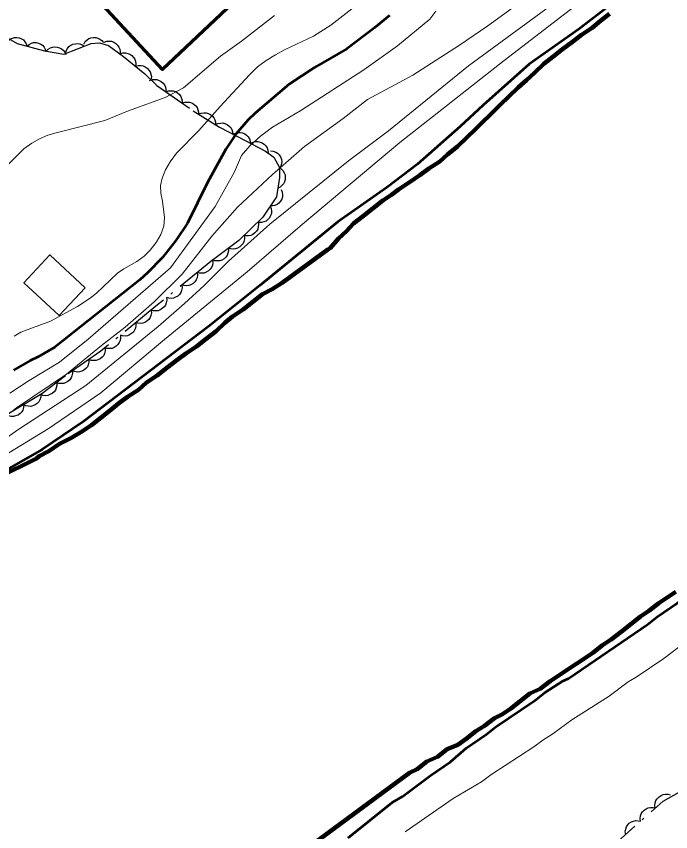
# Model space of a CAD drawing. Extents: x 355726 to 357533, y 5103782 to 5105258.
# Drawn here: x 355816.1 to 355865.5, y 5104531.6 to 5104593.2 of the extents above; entities that cross this region are included whole.
import ezdxf

# ---------------------------------------------------------------- set-up
doc = ezdxf.new("R2010")
doc.units = 0
doc.header["$LTSCALE"] = 0.6
for name, pattern in [('DASH_DOUBLE_DOT', [9.2, 5, -1.2, 0.3, -1.2, 0.3, -1.2]), ('DOT_DASHED', [7.7, 5, -1.2, 0.3, -1.2]), ('LONG_DASHED', [7.5, 6, -1.5])]:
    doc.linetypes.add(name, pattern=pattern)
for name, color, linetype, lineweight in [('1', 7, 'LONG_DASHED', 53), ('2', 7, 'LONG_DASHED', 13), ('31', 7, 'Continuous', 35), ('4', 7, 'DASH_DOUBLE_DOT', 53), ('44', 7, 'Continuous', 25)]:
    doc.layers.add(name, color=color, linetype=linetype, lineweight=lineweight)

msp = doc.modelspace()

# ---------------------------------------------------------------- linework, layer by layer
at = {"layer": '1', "linetype": 'Continuous'}
for points in [[(355862.91, 5104595.62), (355858.59, 5104592.29), (355854.85, 5104589.63), (355851.36, 5104586.53), (355849.64, 5104584.92), (355846.4, 5104582.08), (355844.08, 5104580.31), (355840.38, 5104577.72), (355834.5, 5104572.9), (355830.62, 5104569.82), (355821.18, 5104562.64), (355818.06, 5104560.52), (355814.64, 5104558.58)], [(355844.28, 5104593.3), (355843.16, 5104592.37), (355841.07, 5104590.8), (355838.62, 5104589.37), (355836.7, 5104588.12), (355834.13, 5104585.94), (355833.62, 5104585.43), (355832.69, 5104584.34), (355831.92, 5104583.22), (355830.55, 5104580.68), (355829.02, 5104577.63), (355828.16, 5104576.3), (355827.15, 5104575.03), (355826.01, 5104573.87), (355825.42, 5104573.34), (355819.02, 5104568.26), (355817.76, 5104567.51), (355817.13, 5104567.21), (355815.88, 5104566.5)], [(355841.16, 5104531.16), (355844.5, 5104533.84), (355845.27, 5104534.3), (355847.39, 5104535.88), (355848.89, 5104536.92), (355850.07, 5104537.94), (355851.58, 5104538.98), (355852.31, 5104539.56), (355855.27, 5104541.56), (355856, 5104542.14), (355857.42, 5104543.03), (355857.82, 5104543.2), (355863.78, 5104547.28), (355864.51, 5104547.86), (355866.02, 5104548.9), (355866.78, 5104549.36), (355868.12, 5104550.3), (355868.86, 5104550.88), (355871.86, 5104552.96), (355873.12, 5104553.93), (355875.48, 5104555.58), (355876.21, 5104556.16), (355877.84, 5104557.23)]]:
    msp.add_lwpolyline(points, dxfattribs=at)
at = {"layer": '2', "linetype": 'Continuous'}
for points in [[(355861.57, 5104596.55), (355852.94, 5104589.9), (355845.07, 5104583.71), (355837.71, 5104577.54), (355833.54, 5104573.94), (355827.3, 5104568.83), (355822.48, 5104564.8), (355818.51, 5104562.08), (355814.96, 5104559.92)], [(355857.61, 5104596.85), (355851.72, 5104592.54), (355849.58, 5104591.07), (355846.06, 5104588.79), (355842.62, 5104586.97)], [(355857.52, 5104594.84), (355850.25, 5104589.51), (355844.21, 5104584.59), (355841.2, 5104582.32), (355835.25, 5104577.54), (355832.14, 5104574.74), (355830.29, 5104572.91), (355828.81, 5104571.56), (355826.81, 5104569.81), (355821.34, 5104565.36), (355816.21, 5104562.01), (355813.7, 5104560.25)], [(355841.91, 5104594.17), (355839.87, 5104592.59), (355838.55, 5104591.75), (355836.41, 5104590.74), (355835.67, 5104590.34), (355834.97, 5104589.91), (355834.31, 5104589.42), (355833.71, 5104588.84), (355831.49, 5104586.44), (355829.89, 5104584.63), (355828.21, 5104582.9), (355827.73, 5104582.26), (355827.36, 5104581.66), (355827.11, 5104581.03), (355827, 5104580.46), (355827.02, 5104579.88), (355827.15, 5104579.29), (355827.3, 5104578.04), (355827.24, 5104577.38), (355827.01, 5104576.75), (355826.67, 5104576.16), (355826.22, 5104575.59), (355825.75, 5104575.12), (355825.21, 5104574.72), (355824.21, 5104574.18), (355823.74, 5104573.84), (355822.16, 5104572.32), (355821.69, 5104571.96), (355820.72, 5104571.33), (355818.67, 5104570.21), (355816.44, 5104569.38), (355815.95, 5104569.08)], [(355835.6, 5104593.32), (355833.12, 5104591.36), (355831.53, 5104590.23), (355828.73, 5104587.84), (355827.34, 5104587.12), (355824.5, 5104586.07), (355822.78, 5104585.38), (355819.12, 5104584.44), (355818.48, 5104584.26), (355817.86, 5104584), (355817.26, 5104583.66), (355816.68, 5104583.23), (355813.63, 5104580.18)], [(355847.79, 5104593.65), (355847.33, 5104593.04), (355844.89, 5104591.03), (355842.34, 5104589.2), (355837.58, 5104586.14), (355835.45, 5104584.87), (355834.55, 5104584.19), (355833.73, 5104583.46), (355833.11, 5104582.72), (355832.59, 5104581.51), (355831.13, 5104578.89), (355827.75, 5104574.25), (355821.54, 5104568.85), (355819.35, 5104567.12), (355817.06, 5104565.74), (355815.61, 5104564.78)], [(355842.62, 5104586.97), (355840.78, 5104585.53), (355837.86, 5104583.41), (355835.45, 5104581.3), (355832.82, 5104578.82), (355830.88, 5104576.64), (355828.62, 5104573.76), (355826.52, 5104571.67), (355824.31, 5104569.75), (355822.53, 5104568.38), (355819.88, 5104566.21), (355816.12, 5104563.67), (355811.36, 5104559.92)], [(355845.47, 5104531.63), (355849.11, 5104534.14), (355851.25, 5104535.41), (355851.94, 5104535.92), (355855.18, 5104538.06), (355855.87, 5104538.56), (355856.63, 5104539.02), (355858.06, 5104540.1), (355860.89, 5104541.88), (355862.31, 5104542.96), (355862.92, 5104543.31), (355865.02, 5104544.71), (355866.81, 5104546.08)]]:
    msp.add_lwpolyline(points, dxfattribs=at)
at = {"layer": '31', "lineweight": 70}
msp.add_lwpolyline([(355832.12, 5104605.3), (355833.13, 5104604.25), (355836.93, 5104607.93), (355841.67, 5104602.97), (355827.15, 5104589.22), (355821.65, 5104595.18), (355832.12, 5104605.3)], close=True, dxfattribs=at)
at = {"layer": '31'}
msp.add_lwpolyline([(355821.29, 5104572.74), (355819.34, 5104570.63), (355816.67, 5104573.12), (355818.62, 5104575.22), (355821.29, 5104572.74)], close=True, dxfattribs=at)
at = {"layer": '4', "linetype": 'Continuous', "lineweight": 90}
for points in [[(355860.91, 5104593.43), (355860.22, 5104592.92), (355859.61, 5104592.38), (355858.8, 5104591.84)], [(355858.8, 5104591.84), (355858.11, 5104591.33), (355857.37, 5104590.76), (355856.64, 5104590.18), (355855.95, 5104589.67), (355855.24, 5104588.97), (355854.63, 5104588.43), (355854.01, 5104587.88), (355853.31, 5104587.18), (355852.65, 5104586.56), (355851.95, 5104585.86), (355851.25, 5104585.17), (355850.79, 5104584.73), (355850.14, 5104584.1), (355849.43, 5104583.41), (355848.7, 5104582.83), (355848.08, 5104582.28), (355847.27, 5104581.74), (355846.58, 5104581.24), (355845.77, 5104580.7), (355844.96, 5104580.17), (355844.43, 5104579.77), (355843.79, 5104579.34), (355843.05, 5104578.76), (355842.32, 5104578.18), (355841.58, 5104577.6), (355841.04, 5104577.01), (355840.43, 5104576.47), (355839.8, 5104575.73), (355839.64, 5104575.62), (355836.18, 5104573.1), (355835.42, 5104572.64), (355834.69, 5104572.25), (355833.96, 5104571.67), (355833.23, 5104571.09), (355832.42, 5104570.56), (355831.84, 5104570.08), (355831.19, 5104569.46), (355830.45, 5104568.88), (355829.72, 5104568.3), (355828.91, 5104567.77), (355828.22, 5104567.26), (355827.48, 5104566.69), (355826.75, 5104566.11), (355825.94, 5104565.57), (355825.32, 5104565.02), (355824.51, 5104564.49), (355823.82, 5104563.98), (355823.25, 5104563.51), (355822.52, 5104562.93), (355821.78, 5104562.35), (355820.97, 5104561.82), (355820.21, 5104561.36), (355819.36, 5104560.94), (355818.56, 5104560.4), (355817.83, 5104560.02), (355817.63, 5104559.84), (355814.7, 5104558.41)], [(355865.92, 5104549.76), (355865.27, 5104549.33), (355864.63, 5104548.9), (355863.89, 5104548.33), (355863.24, 5104547.9), (355862.51, 5104547.32), (355861.78, 5104546.74), (355861.04, 5104546.16), (355860.39, 5104545.73), (355859.66, 5104545.15), (355859.01, 5104544.72), (355858.36, 5104544.3), (355857.71, 5104543.87), (355857.07, 5104543.44), (355856.42, 5104543.01), (355855.68, 5104542.43), (355854.88, 5104542.09), (355854.15, 5104541.51)], [(355854.15, 5104541.51), (355853.42, 5104540.93), (355852.77, 5104540.5), (355852.21, 5104540.22), (355851.47, 5104539.64), (355850.82, 5104539.22), (355850.09, 5104538.64), (355849.44, 5104538.21), (355848.64, 5104537.87), (355847.91, 5104537.29), (355847.11, 5104536.94), (355846.37, 5104536.37), (355845.81, 5104536.09), (355838.49, 5104530.69)]]:
    msp.add_lwpolyline(points, dxfattribs=at)
at = {"layer": '44', "linetype": 'DOT_DASHED'}
for points in [[(355814.66, 5104592.05), (355816.17, 5104591.2), (355818.23, 5104590.63), (355819.69, 5104590.39), (355821.76, 5104591.2), (355822.38, 5104591.25), (355823.07, 5104591.05), (355824.19, 5104590.22), (355825.82, 5104588.9), (355826.71, 5104588.01), (355829.45, 5104586.11), (355831.44, 5104584.88), (355832.85, 5104584.13), (355834.93, 5104583.05), (355835.56, 5104582.6), (355835.97, 5104581.82), (355835.98, 5104581.07), (355835.75, 5104579.62), (355834.71, 5104578.07), (355832.9, 5104576.32), (355830.79, 5104574.73), (355826.64, 5104571.34), (355822.48, 5104567.94), (355819.81, 5104566.08), (355818.03, 5104564.71), (355815.29, 5104563.08)], [(355860.59, 5104530.06), (355864.97, 5104533.95), (355867.59, 5104535.44), (355870.11, 5104536.39), (355872.29, 5104536.75), (355877.45, 5104537.8), (355879.88, 5104538.6), (355883.49, 5104539.73), (355887.14, 5104541.63), (355891.6, 5104544.26), (355895.16, 5104546.01), (355898.21, 5104548.25), (355900.87, 5104550.51), (355903.78, 5104553.23), (355907.37, 5104557.14), (355913.61, 5104568.61)]]:
    msp.add_lwpolyline(points, dxfattribs=at)
at = {"layer": '44'}
for points in [[(355815.46, 5104591.4), (355815.62, 5104591.53), (355815.81, 5104591.61), (355815.96, 5104591.66), (355816.14, 5104591.66), (355816.32, 5104591.62), (355816.5, 5104591.54), (355816.64, 5104591.46), (355816.75, 5104591.32), (355816.85, 5104591.17), (355816.91, 5104591)], [(355821.19, 5104591.15), (355821.29, 5104591.34), (355821.44, 5104591.48), (355821.57, 5104591.57), (355821.74, 5104591.63), (355821.92, 5104591.66), (355822.11, 5104591.65), (355822.27, 5104591.61), (355822.42, 5104591.53), (355822.57, 5104591.41), (355822.68, 5104591.27)], [(355816.91, 5104591), (355817.07, 5104591.13), (355817.25, 5104591.21), (355817.41, 5104591.26), (355817.59, 5104591.26), (355817.77, 5104591.22), (355817.94, 5104591.14), (355818.08, 5104591.06), (355818.2, 5104590.92), (355818.29, 5104590.77), (355818.35, 5104590.6)], [(355818.35, 5104590.61), (355818.5, 5104590.76), (355818.67, 5104590.86), (355818.83, 5104590.92), (355819, 5104590.94), (355819.19, 5104590.93), (355819.37, 5104590.86), (355819.52, 5104590.8), (355819.65, 5104590.68), (355819.76, 5104590.53), (355819.83, 5104590.37)], [(355819.83, 5104590.44), (355819.87, 5104590.65), (355819.97, 5104590.82), (355820.07, 5104590.96), (355820.21, 5104591.06), (355820.38, 5104591.14), (355820.57, 5104591.18), (355820.73, 5104591.2), (355820.9, 5104591.16), (355821.08, 5104591.09), (355821.22, 5104590.99)], [(355822.74, 5104591.3), (355822.93, 5104591.37), (355823.14, 5104591.38), (355823.3, 5104591.36), (355823.46, 5104591.3), (355823.62, 5104591.2), (355823.75, 5104591.06), (355823.85, 5104590.93), (355823.91, 5104590.77), (355823.95, 5104590.58), (355823.94, 5104590.4)], [(355823.95, 5104590.42), (355824.15, 5104590.48), (355824.35, 5104590.48), (355824.52, 5104590.45), (355824.68, 5104590.38), (355824.83, 5104590.28), (355824.96, 5104590.14), (355825.05, 5104590), (355825.1, 5104589.83), (355825.13, 5104589.65), (355825.11, 5104589.47)], [(355825.11, 5104589.47), (355825.31, 5104589.53), (355825.52, 5104589.53), (355825.68, 5104589.51), (355825.84, 5104589.44), (355825.99, 5104589.33), (355826.12, 5104589.19), (355826.22, 5104589.06), (355826.27, 5104588.89), (355826.3, 5104588.71), (355826.28, 5104588.53)], [(355826.16, 5104588.39), (355826.36, 5104588.47), (355826.56, 5104588.48), (355826.72, 5104588.47), (355826.89, 5104588.41), (355827.05, 5104588.32), (355827.19, 5104588.19), (355827.29, 5104588.06), (355827.36, 5104587.9), (355827.4, 5104587.72), (355827.39, 5104587.54)], [(355827.39, 5104587.54), (355827.59, 5104587.61), (355827.79, 5104587.63), (355827.96, 5104587.62), (355828.12, 5104587.56), (355828.28, 5104587.46), (355828.42, 5104587.33), (355828.52, 5104587.2), (355828.59, 5104587.04), (355828.63, 5104586.86), (355828.63, 5104586.68)], [(355828.63, 5104586.68), (355828.82, 5104586.76), (355829.03, 5104586.77), (355829.19, 5104586.76), (355829.36, 5104586.7), (355829.52, 5104586.61), (355829.65, 5104586.48), (355829.76, 5104586.35), (355829.82, 5104586.19), (355829.86, 5104586.01), (355829.86, 5104585.83)], [(355829.87, 5104585.85), (355830.07, 5104585.93), (355830.27, 5104585.96), (355830.43, 5104585.96), (355830.6, 5104585.91), (355830.77, 5104585.82), (355830.91, 5104585.7), (355831.02, 5104585.58), (355831.09, 5104585.42), (355831.14, 5104585.24), (355831.15, 5104585.06)], [(355831.14, 5104585.04), (355831.32, 5104585.14), (355831.52, 5104585.18), (355831.69, 5104585.19), (355831.86, 5104585.15), (355832.03, 5104585.07), (355832.18, 5104584.96), (355832.3, 5104584.84), (355832.38, 5104584.69), (355832.44, 5104584.51), (355832.46, 5104584.34)], [(355832.46, 5104584.33), (355832.65, 5104584.43), (355832.84, 5104584.47), (355833.01, 5104584.48), (355833.18, 5104584.44), (355833.35, 5104584.37), (355833.5, 5104584.26), (355833.62, 5104584.15), (355833.71, 5104583.99), (355833.77, 5104583.82), (355833.79, 5104583.64)], [(355833.79, 5104583.64), (355833.98, 5104583.74), (355834.18, 5104583.78), (355834.34, 5104583.79), (355834.51, 5104583.75), (355834.68, 5104583.68), (355834.84, 5104583.57), (355834.95, 5104583.46), (355835.04, 5104583.3), (355835.1, 5104583.13), (355835.12, 5104582.95)], [(355835.3, 5104583.09), (355835.51, 5104583.07), (355835.7, 5104582.99), (355835.84, 5104582.9), (355835.96, 5104582.77), (355836.06, 5104582.62), (355836.12, 5104582.44), (355836.15, 5104582.28), (355836.13, 5104582.1), (355836.08, 5104581.92), (355836, 5104581.76)], [(355836.09, 5104581.75), (355836.24, 5104581.61), (355836.34, 5104581.43), (355836.4, 5104581.28), (355836.42, 5104581.1), (355836.41, 5104580.92), (355836.35, 5104580.74), (355836.28, 5104580.59), (355836.16, 5104580.46), (355836.02, 5104580.34), (355835.85, 5104580.27)], [(355836.11, 5104580.16), (355836.19, 5104579.97), (355836.21, 5104579.77), (355836.2, 5104579.6), (355836.15, 5104579.44), (355836.06, 5104579.27), (355835.93, 5104579.14), (355835.8, 5104579.03), (355835.64, 5104578.96), (355835.46, 5104578.92), (355835.28, 5104578.92)], [(355835.28, 5104578.92), (355835.36, 5104578.72), (355835.38, 5104578.52), (355835.37, 5104578.36), (355835.31, 5104578.19), (355835.22, 5104578.03), (355835.09, 5104577.89), (355834.97, 5104577.78), (355834.8, 5104577.72), (355834.62, 5104577.67), (355834.44, 5104577.67)], [(355834.37, 5104577.74), (355834.4, 5104577.53), (355834.38, 5104577.33), (355834.34, 5104577.17), (355834.24, 5104577.02), (355834.12, 5104576.88), (355833.97, 5104576.77), (355833.82, 5104576.69), (355833.65, 5104576.66), (355833.46, 5104576.66), (355833.29, 5104576.69)], [(355833.33, 5104576.64), (355833.34, 5104576.44), (355833.29, 5104576.24), (355833.23, 5104576.08), (355833.12, 5104575.95), (355832.99, 5104575.82), (355832.81, 5104575.73), (355832.66, 5104575.68), (355832.49, 5104575.66), (355832.3, 5104575.68), (355832.13, 5104575.74)], [(355832.13, 5104575.74), (355832.14, 5104575.53), (355832.09, 5104575.34), (355832.03, 5104575.18), (355831.92, 5104575.04), (355831.79, 5104574.92), (355831.62, 5104574.83), (355831.47, 5104574.77), (355831.29, 5104574.76), (355831.1, 5104574.78), (355830.93, 5104574.84)], [(355830.93, 5104574.84), (355830.95, 5104574.64), (355830.91, 5104574.44), (355830.85, 5104574.28), (355830.75, 5104574.14), (355830.62, 5104574.01), (355830.45, 5104573.92), (355830.3, 5104573.85), (355830.13, 5104573.83), (355829.94, 5104573.84), (355829.77, 5104573.9)], [(355829.77, 5104573.9), (355829.79, 5104573.69), (355829.75, 5104573.49), (355829.69, 5104573.33), (355829.59, 5104573.19), (355829.46, 5104573.06), (355829.29, 5104572.97), (355829.14, 5104572.9), (355828.96, 5104572.88), (355828.78, 5104572.9), (355828.61, 5104572.95)], [(355828.61, 5104572.95), (355828.63, 5104572.74), (355828.58, 5104572.54), (355828.53, 5104572.38), (355828.43, 5104572.24), (355828.29, 5104572.11), (355828.13, 5104572.02), (355827.98, 5104571.95), (355827.8, 5104571.93), (355827.62, 5104571.95), (355827.45, 5104572)], [(355827.45, 5104572), (355827.46, 5104571.79), (355827.42, 5104571.59), (355827.37, 5104571.43), (355827.26, 5104571.29), (355827.13, 5104571.16), (355826.97, 5104571.07), (355826.82, 5104571), (355826.64, 5104570.99), (355826.46, 5104571), (355826.28, 5104571.05)], [(355826.28, 5104571.05), (355826.3, 5104570.84), (355826.26, 5104570.64), (355826.21, 5104570.49), (355826.1, 5104570.34), (355825.97, 5104570.21), (355825.8, 5104570.12), (355825.65, 5104570.05), (355825.48, 5104570.04), (355825.29, 5104570.05), (355825.12, 5104570.1)], [(355825.12, 5104570.1), (355825.14, 5104569.89), (355825.1, 5104569.69), (355825.04, 5104569.54), (355824.94, 5104569.39), (355824.81, 5104569.27), (355824.64, 5104569.17), (355824.49, 5104569.11), (355824.32, 5104569.09), (355824.13, 5104569.1), (355823.96, 5104569.15)], [(355823.96, 5104569.15), (355823.98, 5104568.94), (355823.94, 5104568.74), (355823.88, 5104568.59), (355823.78, 5104568.44), (355823.65, 5104568.32), (355823.48, 5104568.22), (355823.33, 5104568.16), (355823.16, 5104568.14), (355822.97, 5104568.15), (355822.8, 5104568.2)], [(355822.82, 5104568.18), (355822.82, 5104567.97), (355822.76, 5104567.77), (355822.7, 5104567.62), (355822.58, 5104567.49), (355822.44, 5104567.37), (355822.27, 5104567.29), (355822.12, 5104567.23), (355821.94, 5104567.23), (355821.76, 5104567.25), (355821.59, 5104567.32)], [(355821.59, 5104567.32), (355821.59, 5104567.11), (355821.53, 5104566.91), (355821.47, 5104566.76), (355821.35, 5104566.63), (355821.21, 5104566.51), (355821.04, 5104566.43), (355820.88, 5104566.38), (355820.71, 5104566.37), (355820.52, 5104566.4), (355820.36, 5104566.46)], [(355820.34, 5104566.49), (355820.35, 5104566.28), (355820.3, 5104566.08), (355820.24, 5104565.93), (355820.14, 5104565.79), (355820, 5104565.66), (355819.83, 5104565.57), (355819.68, 5104565.51), (355819.5, 5104565.5), (355819.32, 5104565.51), (355819.15, 5104565.57)], [(355819.15, 5104565.57), (355819.16, 5104565.36), (355819.11, 5104565.17), (355819.06, 5104565.01), (355818.95, 5104564.87), (355818.81, 5104564.75), (355818.64, 5104564.66), (355818.49, 5104564.6), (355818.32, 5104564.58), (355818.13, 5104564.6), (355817.96, 5104564.66)], [(355817.95, 5104564.67), (355817.94, 5104564.46), (355817.87, 5104564.27), (355817.8, 5104564.12), (355817.67, 5104563.99), (355817.52, 5104563.89), (355817.34, 5104563.82), (355817.19, 5104563.77), (355817.01, 5104563.78), (355816.83, 5104563.82), (355816.67, 5104563.9)], [(355816.67, 5104563.9), (355816.65, 5104563.69), (355816.58, 5104563.5), (355816.51, 5104563.35), (355816.38, 5104563.23), (355816.23, 5104563.12), (355816.05, 5104563.05), (355815.9, 5104563.01), (355815.72, 5104563.02), (355815.54, 5104563.05), (355815.38, 5104563.13)], [(355864.37, 5104533.42), (355864.34, 5104533.62), (355864.37, 5104533.82), (355864.42, 5104533.98), (355864.52, 5104534.13), (355864.65, 5104534.26), (355864.81, 5104534.36), (355864.96, 5104534.44), (355865.13, 5104534.46), (355865.32, 5104534.46), (355865.49, 5104534.41)], [(355863.25, 5104532.42), (355863.22, 5104532.63), (355863.25, 5104532.83), (355863.3, 5104532.99), (355863.4, 5104533.13), (355863.53, 5104533.27), (355863.69, 5104533.37), (355863.83, 5104533.44), (355864.01, 5104533.46), (355864.19, 5104533.46), (355864.37, 5104533.42)], [(355862.13, 5104531.42), (355862.1, 5104531.63), (355862.13, 5104531.83), (355862.18, 5104531.99), (355862.28, 5104532.14), (355862.4, 5104532.27), (355862.57, 5104532.37), (355862.71, 5104532.44), (355862.89, 5104532.47), (355863.07, 5104532.46), (355863.25, 5104532.42)]]:
    msp.add_lwpolyline(points, dxfattribs=at)

doc.saveas('drawing.dxf')
